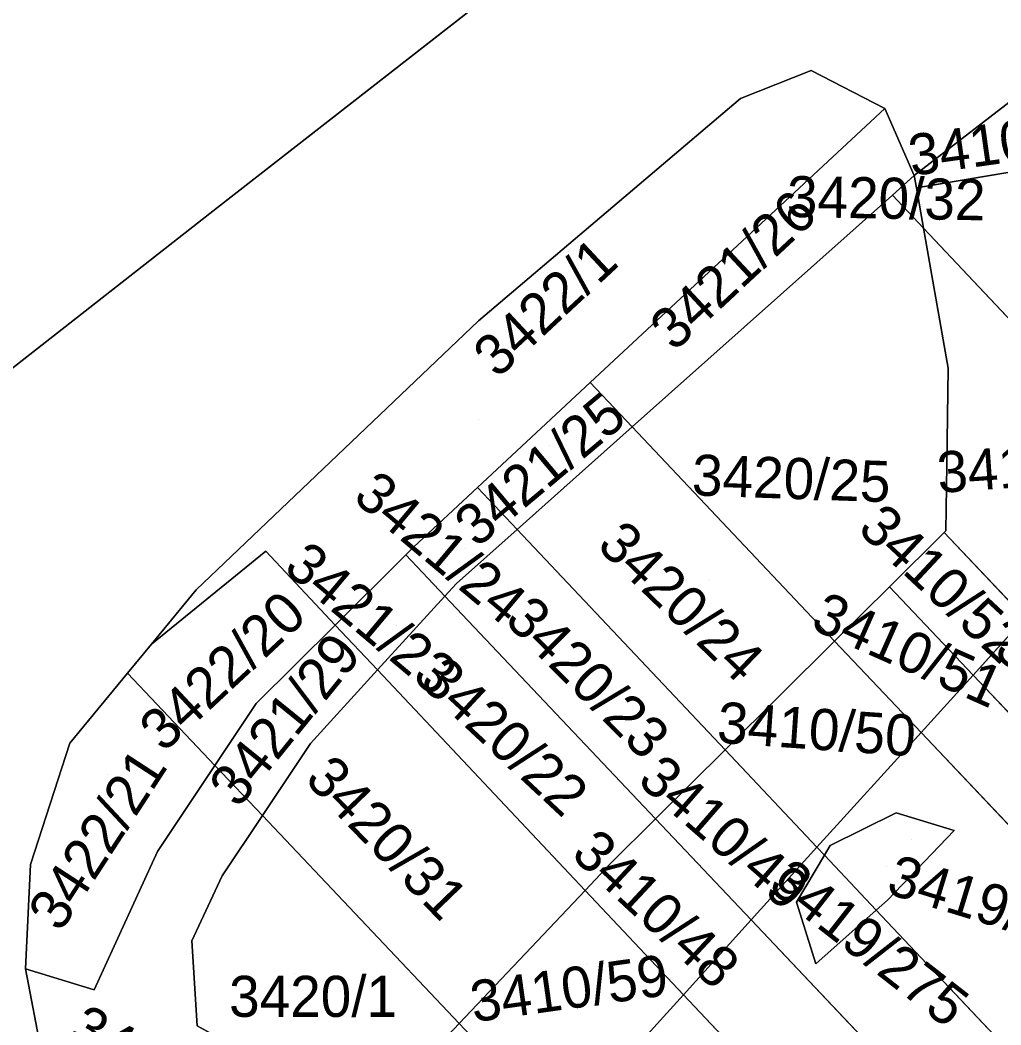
# Model space of a CAD drawing. Extents: x -262715 to -259381, y -1237238 to -1231182.
# Drawn here: x -262033.71 to -261985.94, y -1235687.95 to -1235639.03 of the extents above; entities that cross this region are included whole.
import ezdxf

# ---------------------------------------------------------------- set-up
doc = ezdxf.new("R2010")
doc.units = 0
for name, color, linetype in [('body_kn', 7, 'Continuous'), ('kladpar_druhypozemkov', 7, 'Continuous'), ('kladpar_hranice', 7, 'Continuous'), ('kladpar_parcelnecisla', 7, 'Continuous'), ('kladpar_plochy', 7, 'Continuous'), ('kladpar_sipky', 7, 'Continuous')]:
    doc.layers.add(name, color=color, linetype=linetype)

msp = doc.modelspace()

# ---------------------------------------------------------------- linework, layer by layer
at = {"layer": 'body_kn'}
for p, q in [((-261995.18, -1235641.48), (-261995.18, -1235641.48)), ((-261998.62, -1235642.85), (-261998.62, -1235642.85)), ((-261991.6, -1235643.33), (-261991.6, -1235643.33)), ((-261991.6, -1235643.33), (-261991.6, -1235643.33)), ((-261990.16, -1235646.59), (-261990.16, -1235646.59)), ((-261990.16, -1235646.59), (-261990.16, -1235646.59)), ((-261990.05, -1235647.19), (-261990.05, -1235647.19)), ((-261990.05, -1235647.19), (-261990.05, -1235647.19)), ((-261991.23, -1235647.55), (-261991.23, -1235647.55)), ((-261991.23, -1235647.55), (-261991.23, -1235647.55)), ((-262024.09, -1235648.16), (-262024.09, -1235648.16)), ((-261989.71, -1235649.16), (-261989.71, -1235649.16)), ((-262011.38, -1235653.68), (-262011.38, -1235653.68)), ((-261988.51, -1235655.98), (-261988.51, -1235655.98)), ((-262005.94, -1235656.68), (-262005.94, -1235656.68)), ((-262005.94, -1235656.68), (-262005.94, -1235656.68)), ((-262003.9, -1235658.83), (-262003.9, -1235658.83)), ((-262003.9, -1235658.83), (-262003.9, -1235658.83)), ((-261988.58, -1235660.68), (-261988.58, -1235660.68)), ((-262011.43, -1235661.79), (-262011.43, -1235661.79)), ((-262011.43, -1235661.79), (-262011.43, -1235661.79)), ((-262009.5, -1235663.83), (-262009.5, -1235663.83)), ((-262009.5, -1235663.83), (-262009.5, -1235663.83)), ((-261988.71, -1235663.98), (-261988.71, -1235663.98)), ((-261988.71, -1235663.98), (-261988.71, -1235663.98)), ((-261988.62, -1235663.89), (-261988.62, -1235663.89)), ((-262014.53, -1235664.68), (-262014.53, -1235664.68)), ((-262021.75, -1235664.89), (-262021.75, -1235664.89)), ((-262014.92, -1235665.07), (-262014.92, -1235665.07)), ((-262014.92, -1235665.07), (-262014.92, -1235665.07)), ((-262012.46, -1235666.46), (-262012.46, -1235666.46)), ((-261991.37, -1235666.62), (-261991.37, -1235666.62)), ((-261991.37, -1235666.62), (-261991.37, -1235666.62)), ((-262025.14, -1235666.77), (-262025.14, -1235666.77)), ((-262013.02, -1235667.07), (-262013.02, -1235667.07)), ((-262013.02, -1235667.07), (-262013.02, -1235667.07)), ((-262018.36, -1235668.49), (-262018.36, -1235668.49)), ((-262018.36, -1235668.49), (-262018.36, -1235668.49)), ((-262027.31, -1235669.42), (-262027.31, -1235669.42)), ((-262027.31, -1235669.42), (-262027.31, -1235669.42)), ((-261994.04, -1235669.26), (-261994.04, -1235669.26)), ((-261994.04, -1235669.26), (-261994.04, -1235669.26)), ((-262016.3, -1235670.67), (-262016.3, -1235670.67)), ((-262028.48, -1235670.83), (-262028.48, -1235670.83)), ((-262028.48, -1235670.83), (-262028.48, -1235670.83)), ((-261987.3, -1235670.92), (-261987.3, -1235670.92)), ((-261987.3, -1235670.92), (-261987.3, -1235670.92)), ((-262022.21, -1235672.31), (-262022.21, -1235672.31)), ((-261989.83, -1235673.71), (-261989.83, -1235673.71)), ((-261989.83, -1235673.71), (-261989.83, -1235673.71)), ((-262031.28, -1235674.24), (-262031.28, -1235674.24)), ((-262019.56, -1235674.25), (-262019.56, -1235674.25)), ((-261999.37, -1235674.56), (-261999.37, -1235674.56)), ((-261999.37, -1235674.56), (-261999.37, -1235674.56)), ((-262024.22, -1235675.32), (-262024.22, -1235675.32)), ((-262024.22, -1235675.32), (-262024.22, -1235675.32)), ((-262021.91, -1235677.76), (-262021.91, -1235677.76)), ((-262021.91, -1235677.76), (-262021.91, -1235677.76)), ((-262002.76, -1235677.92), (-262002.76, -1235677.92)), ((-262002.76, -1235677.92), (-262002.76, -1235677.92)), ((-261991.05, -1235677.62), (-261991.05, -1235677.62)), ((-261988.22, -1235678.49), (-261988.22, -1235678.49)), ((-261994.9, -1235679.3), (-261994.9, -1235679.3)), ((-261994.9, -1235679.3), (-261994.9, -1235679.3)), ((-261994.25, -1235679.21), (-261994.25, -1235679.21)), ((-262027.02, -1235679.51), (-262027.02, -1235679.51)), ((-261994.53, -1235679.69), (-261994.53, -1235679.69)), ((-261994.53, -1235679.69), (-261994.53, -1235679.69)), ((-262033.21, -1235680.14), (-262033.21, -1235680.14)), ((-262004.95, -1235680.09), (-262004.95, -1235680.09)), ((-262023.87, -1235680.69), (-262023.87, -1235680.69)), ((-262006.19, -1235681.4), (-262006.19, -1235681.4)), ((-261991.47, -1235681.87), (-261991.47, -1235681.87)), ((-261995.89, -1235681.97), (-261995.89, -1235681.97)), ((-261992.01, -1235682.36), (-261992.01, -1235682.36)), ((-261992.01, -1235682.36), (-261992.01, -1235682.36)), ((-261998.1, -1235682.84), (-261998.1, -1235682.84)), ((-261998.1, -1235682.84), (-261998.1, -1235682.84)), ((-262025.35, -1235683.85), (-262025.35, -1235683.85)), ((-262033.45, -1235685.22), (-262033.45, -1235685.22)), ((-261994.95, -1235684.98), (-261994.95, -1235684.98)), ((-262030.1, -1235686.25), (-262030.1, -1235686.25)), ((-262001.4, -1235686.48), (-262001.4, -1235686.48)), ((-262012.32, -1235687.88), (-262012.32, -1235687.88)), ((-262012.32, -1235687.88), (-262012.32, -1235687.88))]:
    msp.add_line(p, q, dxfattribs=at)
at = {"layer": 'kladpar_druhypozemkov'}
for p, q in [((-261990.35, -1235647.46), (-261990.35, -1235647.46)), ((-262001.77, -1235655.18), (-262001.77, -1235655.18)), ((-262011.38, -1235658.49), (-262011.38, -1235658.49)), ((-262007.91, -1235659.73), (-262007.91, -1235659.73)), ((-261994.96, -1235660.62), (-261994.96, -1235660.62)), ((-262012.02, -1235664.77), (-262012.02, -1235664.77)), ((-262000.12, -1235666.29), (-262000.12, -1235666.29)), ((-261987.63, -1235666.29), (-261987.63, -1235666.29)), ((-262015.4, -1235668.49), (-262015.4, -1235668.49)), ((-261991.36, -1235668.76), (-261991.36, -1235668.76)), ((-262023.74, -1235669.27), (-262023.74, -1235669.27)), ((-262005.11, -1235670.82), (-262005.11, -1235670.82)), ((-262020.94, -1235672.53), (-262020.94, -1235672.53)), ((-261993.94, -1235672.66), (-261993.94, -1235672.66)), ((-262009.34, -1235673.53), (-262009.34, -1235673.53)), ((-262029.47, -1235675.75), (-262029.47, -1235675.75)), ((-261999.38, -1235677.14), (-261999.38, -1235677.14)), ((-262014.66, -1235678.44), (-262014.66, -1235678.44)), ((-261991.53, -1235680.22), (-261991.53, -1235680.22)), ((-262002.69, -1235680.92), (-262002.69, -1235680.92)), ((-261993.84, -1235681.74), (-261993.84, -1235681.74)), ((-262006.14, -1235684.98), (-262006.14, -1235684.98)), ((-262020.33, -1235685.47), (-262020.33, -1235685.47))]:
    msp.add_line(p, q, dxfattribs=at)
at = {"layer": 'kladpar_hranice'}
for p, q in [((-261990.05, -1235647.19), (-261982.81, -1235645.98)), ((-261982.81, -1235645.98), (-261990.05, -1235647.19)), ((-261991.23, -1235647.55), (-261990.16, -1235646.59)), ((-261989.71, -1235649.16), (-261990.05, -1235647.19)), ((-262003.9, -1235658.83), (-261991.23, -1235647.55)), ((-261989.71, -1235649.16), (-261991.23, -1235647.55)), ((-261991.23, -1235647.55), (-261989.71, -1235649.16)), ((-261978.42, -1235661.13), (-261989.71, -1235649.16)), ((-261989.71, -1235649.16), (-261978.42, -1235661.13)), ((-262011.43, -1235661.79), (-262005.94, -1235656.68)), ((-262003.9, -1235658.83), (-262005.94, -1235656.68)), ((-262005.94, -1235656.68), (-262003.9, -1235658.83)), ((-262009.5, -1235663.83), (-262003.9, -1235658.83)), ((-262003.9, -1235658.83), (-262009.5, -1235663.83)), ((-262003.9, -1235658.83), (-261994.04, -1235669.26)), ((-261994.04, -1235669.26), (-262003.9, -1235658.83)), ((-262009.5, -1235663.83), (-262011.43, -1235661.79)), ((-262011.43, -1235661.79), (-262009.5, -1235663.83)), ((-262009.5, -1235663.83), (-261999.37, -1235674.56)), ((-261999.37, -1235674.56), (-262009.5, -1235663.83)), ((-261991.37, -1235666.62), (-261988.71, -1235663.98)), ((-261988.71, -1235663.98), (-261984.77, -1235668.13)), ((-261984.77, -1235668.13), (-261988.71, -1235663.98)), ((-262027.31, -1235669.42), (-262021.75, -1235664.89)), ((-262021.75, -1235664.89), (-262027.31, -1235669.42)), ((-262021.75, -1235664.89), (-262018.36, -1235668.49)), ((-262018.36, -1235668.49), (-262021.75, -1235664.89)), ((-262018.36, -1235668.49), (-262014.92, -1235665.07)), ((-262013.02, -1235667.07), (-262014.92, -1235665.07)), ((-262014.92, -1235665.07), (-262013.02, -1235667.07)), ((-261994.04, -1235669.26), (-261991.37, -1235666.62)), ((-261991.37, -1235666.62), (-261987.3, -1235670.92)), ((-261987.3, -1235670.92), (-261991.37, -1235666.62)), ((-262016.3, -1235670.67), (-262013.02, -1235667.07)), ((-262013.02, -1235667.07), (-262016.3, -1235670.67)), ((-262013.02, -1235667.07), (-262002.76, -1235677.92)), ((-262002.76, -1235677.92), (-262013.02, -1235667.07)), ((-261987.3, -1235670.92), (-261984.77, -1235668.13)), ((-261984.77, -1235668.13), (-261987.3, -1235670.92)), ((-262016.3, -1235670.67), (-262018.36, -1235668.49)), ((-262018.36, -1235668.49), (-262016.3, -1235670.67)), ((-262028.48, -1235670.83), (-262027.31, -1235669.42)), ((-261994.04, -1235669.26), (-261999.37, -1235674.56)), ((-261999.37, -1235674.56), (-261994.04, -1235669.26)), ((-261994.04, -1235669.26), (-261989.83, -1235673.71)), ((-261989.83, -1235673.71), (-261994.04, -1235669.26)), ((-262006.19, -1235681.4), (-262016.3, -1235670.67)), ((-262016.3, -1235670.67), (-262006.19, -1235681.4)), ((-262028.48, -1235670.83), (-262024.22, -1235675.32)), ((-262024.22, -1235675.32), (-262028.48, -1235670.83)), ((-261989.83, -1235673.71), (-261987.3, -1235670.92)), ((-261987.3, -1235670.92), (-261989.83, -1235673.71)), ((-261961.64, -1235698.05), (-261987.3, -1235670.92)), ((-261987.3, -1235670.92), (-261961.64, -1235698.05)), ((-261994.9, -1235679.3), (-261989.83, -1235673.71)), ((-261989.83, -1235673.71), (-261994.9, -1235679.3)), ((-261964.85, -1235700.14), (-261989.83, -1235673.71)), ((-261989.83, -1235673.71), (-261964.85, -1235700.14)), ((-261999.37, -1235674.56), (-262002.76, -1235677.92)), ((-262002.76, -1235677.92), (-261999.37, -1235674.56)), ((-261994.9, -1235679.3), (-261999.37, -1235674.56)), ((-261999.37, -1235674.56), (-261994.9, -1235679.3)), ((-262021.91, -1235677.76), (-262024.22, -1235675.32)), ((-262024.22, -1235675.32), (-262021.91, -1235677.76)), ((-262012.32, -1235687.88), (-262021.91, -1235677.76)), ((-262021.91, -1235677.76), (-262012.32, -1235687.88)), ((-261998.1, -1235682.84), (-262002.76, -1235677.92)), ((-262002.76, -1235677.92), (-261998.1, -1235682.84)), ((-261998.1, -1235682.84), (-261994.9, -1235679.3)), ((-261994.9, -1235679.3), (-261998.1, -1235682.84)), ((-261994.53, -1235679.69), (-261994.9, -1235679.3)), ((-261994.9, -1235679.3), (-261994.53, -1235679.69)), ((-261994.53, -1235679.69), (-261992.01, -1235682.36)), ((-261992.01, -1235682.36), (-261994.53, -1235679.69)), ((-262012.32, -1235687.88), (-262006.19, -1235681.4)), ((-262006.19, -1235681.4), (-262012.32, -1235687.88)), ((-262001.4, -1235686.48), (-262006.19, -1235681.4)), ((-262006.19, -1235681.4), (-262001.4, -1235686.48)), ((-261971.28, -1235704.32), (-261992.01, -1235682.36)), ((-261992.01, -1235682.36), (-261971.28, -1235704.32)), ((-262001.4, -1235686.48), (-261998.1, -1235682.84)), ((-261998.1, -1235682.84), (-262001.4, -1235686.48)), ((-261975.29, -1235706.94), (-261998.1, -1235682.84)), ((-261998.1, -1235682.84), (-261975.29, -1235706.94)), ((-261979.52, -1235709.69), (-262001.4, -1235686.48)), ((-262001.4, -1235686.48), (-261979.52, -1235709.69)), ((-262007.31, -1235693.18), (-262012.32, -1235687.88)), ((-262012.32, -1235687.88), (-262007.31, -1235693.18))]:
    msp.add_line(p, q, dxfattribs=at)
for points in [[(-261984.51, -1235637.99), (-261984.14, -1235641.96), (-261990.16, -1235646.59), (-261991.6, -1235643.33), (-261995.18, -1235641.48), (-261998.62, -1235642.85), (-262011.38, -1235653.68), (-262025.14, -1235666.77), (-262027.31, -1235669.42), (-262028.48, -1235670.83), (-262031.28, -1235674.24), (-262033.21, -1235680.14), (-262033.45, -1235685.22), (-262032.65, -1235689.38), (-262031.59, -1235693.69), (-262063.36, -1235659.18), (-262058.18, -1235661.97), (-262051.7, -1235663.08), (-262048.83, -1235663.05), (-262048.27, -1235663.05), (-262040.81, -1235661.23), (-262024.09, -1235648.16), (-262009.51, -1235636.77)], [(-262009.51, -1235636.77), (-262024.09, -1235648.16), (-262040.81, -1235661.23), (-262048.27, -1235663.05), (-262048.83, -1235663.05)], [(-262027.31, -1235669.42), (-262025.14, -1235666.77), (-262011.38, -1235653.68), (-261998.62, -1235642.85), (-261995.18, -1235641.48), (-261991.6, -1235643.33)], [(-261990.05, -1235647.19), (-261990.16, -1235646.59), (-261984.14, -1235641.96), (-261983.61, -1235644.76), (-261982.81, -1235645.98)], [(-261991.6, -1235643.33), (-262005.94, -1235656.68), (-262011.43, -1235661.79), (-262014.53, -1235664.68), (-262014.92, -1235665.07), (-262018.36, -1235668.49)], [(-262005.94, -1235656.68), (-261991.6, -1235643.33), (-261990.16, -1235646.59)], [(-261990.16, -1235646.59), (-261991.23, -1235647.55), (-262003.9, -1235658.83)], [(-261990.16, -1235646.59), (-261990.05, -1235647.19), (-261989.71, -1235649.16)], [(-261989.71, -1235649.16), (-261988.51, -1235655.98), (-261988.58, -1235660.68), (-261988.62, -1235663.89), (-261988.71, -1235663.98), (-261991.37, -1235666.62), (-261994.04, -1235669.26)], [(-261988.71, -1235663.98), (-261988.62, -1235663.89), (-261988.58, -1235660.68), (-261988.51, -1235655.98), (-261989.71, -1235649.16)], [(-262014.92, -1235665.07), (-262014.53, -1235664.68), (-262011.43, -1235661.79)], [(-262013.02, -1235667.07), (-262012.46, -1235666.46), (-262009.5, -1235663.83)], [(-262009.5, -1235663.83), (-262012.46, -1235666.46), (-262013.02, -1235667.07)], [(-262024.22, -1235675.32), (-262022.21, -1235672.31), (-262018.36, -1235668.49)], [(-262018.36, -1235668.49), (-262022.21, -1235672.31), (-262024.22, -1235675.32)], [(-262021.91, -1235677.76), (-262019.56, -1235674.25), (-262016.3, -1235670.67)], [(-262016.3, -1235670.67), (-262019.56, -1235674.25), (-262021.91, -1235677.76)], [(-262024.22, -1235675.32), (-262027.02, -1235679.51), (-262030.1, -1235686.25), (-262033.45, -1235685.22), (-262033.21, -1235680.14), (-262031.28, -1235674.24), (-262028.48, -1235670.83)], [(-262021.91, -1235677.76), (-262023.87, -1235680.69), (-262025.35, -1235683.85), (-262025.09, -1235687.99), (-262022.58, -1235689.37), (-262017.44, -1235692.35), (-262019.79, -1235696.69), (-262032.65, -1235689.38), (-262033.45, -1235685.22), (-262030.1, -1235686.25), (-262027.02, -1235679.51), (-262024.22, -1235675.32)], [(-262012.32, -1235687.88), (-262014.22, -1235689.89), (-262017.44, -1235692.35), (-262022.58, -1235689.37), (-262025.09, -1235687.99), (-262025.35, -1235683.85), (-262023.87, -1235680.69), (-262021.91, -1235677.76)], [(-262002.76, -1235677.92), (-262004.95, -1235680.09), (-262006.19, -1235681.4)], [(-262006.19, -1235681.4), (-262004.95, -1235680.09), (-262002.76, -1235677.92)], [(-261992.01, -1235682.36), (-261991.47, -1235681.87), (-261988.22, -1235678.49), (-261991.05, -1235677.62), (-261994.25, -1235679.21), (-261994.53, -1235679.69)], [(-261994.53, -1235679.69), (-261994.25, -1235679.21), (-261991.05, -1235677.62), (-261988.22, -1235678.49), (-261991.47, -1235681.87), (-261992.01, -1235682.36)], [(-261994.53, -1235679.69), (-261995.89, -1235681.97), (-261994.95, -1235684.98), (-261992.01, -1235682.36)], [(-261992.01, -1235682.36), (-261994.95, -1235684.98), (-261995.89, -1235681.97), (-261994.53, -1235679.69)], [(-262001.4, -1235686.48), (-262005.91, -1235691.45), (-262007.31, -1235693.18)], [(-261997.74, -1235703.27), (-262003.61, -1235694.38), (-262000.6, -1235691.28), (-262003.06, -1235690.37), (-262005.91, -1235691.45), (-262001.4, -1235686.48)], [(-262007.21, -1235718.92), (-262019.79, -1235696.69), (-262017.44, -1235692.35), (-262014.22, -1235689.89), (-262012.32, -1235687.88)]]:
    msp.add_lwpolyline(points, dxfattribs=at)
at = {"layer": 'kladpar_plochy'}
for p, q in [((-262024.09, -1235648.16), (-262009.51, -1235636.77)), ((-262009.51, -1235636.77), (-262024.09, -1235648.16)), ((-261995.18, -1235641.48), (-261998.62, -1235642.85)), ((-261991.6, -1235643.33), (-261995.18, -1235641.48)), ((-261984.14, -1235641.96), (-261990.16, -1235646.59)), ((-261998.62, -1235642.85), (-262011.38, -1235653.68)), ((-261990.16, -1235646.59), (-261991.6, -1235643.33)), ((-262040.81, -1235661.23), (-262024.09, -1235648.16)), ((-262024.09, -1235648.16), (-262040.81, -1235661.23)), ((-262011.38, -1235653.68), (-262025.14, -1235666.77)), ((-262025.14, -1235666.77), (-262027.31, -1235669.42)), ((-262027.31, -1235669.42), (-262028.48, -1235670.83)), ((-262028.48, -1235670.83), (-262031.28, -1235674.24)), ((-262031.28, -1235674.24), (-262033.21, -1235680.14)), ((-262033.21, -1235680.14), (-262033.45, -1235685.22)), ((-262033.45, -1235685.22), (-262032.65, -1235689.38))]:
    msp.add_line(p, q, dxfattribs=at)
for points in [[(-261991.6, -1235643.33), (-262005.94, -1235656.68), (-262011.43, -1235661.79), (-262014.53, -1235664.68), (-262014.92, -1235665.07), (-262018.36, -1235668.49), (-262021.75, -1235664.89), (-262027.31, -1235669.42), (-262025.14, -1235666.77), (-262011.38, -1235653.68), (-261998.62, -1235642.85), (-261995.18, -1235641.48)], [(-261990.05, -1235647.19), (-261990.16, -1235646.59), (-261984.14, -1235641.96), (-261983.61, -1235644.76), (-261982.81, -1235645.98)], [(-261990.16, -1235646.59), (-261991.23, -1235647.55), (-262003.9, -1235658.83), (-262005.94, -1235656.68), (-261991.6, -1235643.33)], [(-261982.81, -1235645.98), (-261975.23, -1235657.61), (-261978.42, -1235661.13), (-261989.71, -1235649.16), (-261990.05, -1235647.19)], [(-261990.16, -1235646.59), (-261990.05, -1235647.19), (-261989.71, -1235649.16), (-261991.23, -1235647.55)], [(-262003.9, -1235658.83), (-261991.23, -1235647.55), (-261989.71, -1235649.16), (-261988.51, -1235655.98), (-261988.58, -1235660.68), (-261988.62, -1235663.89), (-261988.71, -1235663.98), (-261991.37, -1235666.62), (-261994.04, -1235669.26)], [(-261988.71, -1235663.98), (-261988.62, -1235663.89), (-261988.58, -1235660.68), (-261988.51, -1235655.98), (-261989.71, -1235649.16), (-261978.42, -1235661.13), (-261984.77, -1235668.13)], [(-262003.9, -1235658.83), (-262009.5, -1235663.83), (-262011.43, -1235661.79), (-262005.94, -1235656.68)], [(-261994.04, -1235669.26), (-261999.37, -1235674.56), (-262009.5, -1235663.83), (-262003.9, -1235658.83)], [(-262009.5, -1235663.83), (-262012.46, -1235666.46), (-262013.02, -1235667.07), (-262014.92, -1235665.07), (-262014.53, -1235664.68), (-262011.43, -1235661.79)], [(-261999.37, -1235674.56), (-262002.76, -1235677.92), (-262013.02, -1235667.07), (-262012.46, -1235666.46), (-262009.5, -1235663.83)], [(-261984.77, -1235668.13), (-261987.3, -1235670.92), (-261991.37, -1235666.62), (-261988.71, -1235663.98)], [(-262024.22, -1235675.32), (-262028.48, -1235670.83), (-262027.31, -1235669.42), (-262021.75, -1235664.89), (-262018.36, -1235668.49), (-262022.21, -1235672.31)], [(-262013.02, -1235667.07), (-262016.3, -1235670.67), (-262018.36, -1235668.49), (-262014.92, -1235665.07)], [(-261987.3, -1235670.92), (-261989.83, -1235673.71), (-261994.04, -1235669.26), (-261991.37, -1235666.62)], [(-262002.76, -1235677.92), (-262004.95, -1235680.09), (-262006.19, -1235681.4), (-262016.3, -1235670.67), (-262013.02, -1235667.07)], [(-261958.43, -1235695.96), (-261961.64, -1235698.05), (-261987.3, -1235670.92), (-261984.77, -1235668.13), (-261983.8, -1235669.16), (-261984.81, -1235670.92), (-261984.32, -1235673.45), (-261981.7, -1235671.38)], [(-262018.36, -1235668.49), (-262016.3, -1235670.67), (-262019.56, -1235674.25), (-262021.91, -1235677.76), (-262024.22, -1235675.32), (-262022.21, -1235672.31)], [(-261989.83, -1235673.71), (-261994.9, -1235679.3), (-261999.37, -1235674.56), (-261994.04, -1235669.26)], [(-262021.91, -1235677.76), (-262019.56, -1235674.25), (-262016.3, -1235670.67), (-262006.19, -1235681.4), (-262012.32, -1235687.88)], [(-262024.22, -1235675.32), (-262027.02, -1235679.51), (-262030.1, -1235686.25), (-262033.45, -1235685.22), (-262033.21, -1235680.14), (-262031.28, -1235674.24), (-262028.48, -1235670.83)], [(-261961.64, -1235698.05), (-261964.85, -1235700.14), (-261989.83, -1235673.71), (-261987.3, -1235670.92)], [(-261964.85, -1235700.14), (-261971.28, -1235704.32), (-261992.01, -1235682.36), (-261991.47, -1235681.87), (-261988.22, -1235678.49), (-261991.05, -1235677.62), (-261994.25, -1235679.21), (-261994.53, -1235679.69), (-261994.9, -1235679.3), (-261989.83, -1235673.71)], [(-261994.9, -1235679.3), (-261998.1, -1235682.84), (-262002.76, -1235677.92), (-261999.37, -1235674.56)], [(-262021.91, -1235677.76), (-262023.87, -1235680.69), (-262025.35, -1235683.85), (-262025.09, -1235687.99), (-262022.58, -1235689.37), (-262017.44, -1235692.35), (-262019.79, -1235696.69), (-262032.65, -1235689.38), (-262033.45, -1235685.22), (-262030.1, -1235686.25), (-262027.02, -1235679.51), (-262024.22, -1235675.32)], [(-262012.32, -1235687.88), (-262014.22, -1235689.89), (-262017.44, -1235692.35), (-262022.58, -1235689.37), (-262025.09, -1235687.99), (-262025.35, -1235683.85), (-262023.87, -1235680.69), (-262021.91, -1235677.76)], [(-261998.1, -1235682.84), (-262001.4, -1235686.48), (-262006.19, -1235681.4), (-262004.95, -1235680.09), (-262002.76, -1235677.92)], [(-261994.53, -1235679.69), (-261994.25, -1235679.21), (-261991.05, -1235677.62), (-261988.22, -1235678.49), (-261991.47, -1235681.87), (-261992.01, -1235682.36)], [(-261971.28, -1235704.32), (-261975.29, -1235706.94), (-261998.1, -1235682.84), (-261994.9, -1235679.3), (-261994.53, -1235679.69), (-261995.89, -1235681.97), (-261994.95, -1235684.98), (-261992.01, -1235682.36)], [(-261992.01, -1235682.36), (-261994.95, -1235684.98), (-261995.89, -1235681.97), (-261994.53, -1235679.69)], [(-262012.32, -1235687.88), (-262006.19, -1235681.4), (-262001.4, -1235686.48), (-262005.91, -1235691.45), (-262007.31, -1235693.18)], [(-261975.29, -1235706.94), (-261979.52, -1235709.69), (-262001.4, -1235686.48), (-261998.1, -1235682.84)], [(-261979.52, -1235709.69), (-261987.03, -1235714.58), (-261997.74, -1235703.27), (-262003.61, -1235694.38), (-262000.6, -1235691.28), (-262003.06, -1235690.37), (-262005.91, -1235691.45), (-262001.4, -1235686.48)]]:
    msp.add_lwpolyline(points, close=True, dxfattribs=at)
msp.add_lwpolyline([(-262007.21, -1235718.92), (-262019.79, -1235696.69), (-262017.44, -1235692.35), (-262014.22, -1235689.89), (-262012.32, -1235687.88), (-262007.31, -1235693.18), (-262008.41, -1235694.54), (-262009.43, -1235697.67), (-262009.61, -1235700.5), (-262009.75, -1235701.51), (-262008.8, -1235704.69), (-262007.77, -1235708.14), (-262003.07, -1235715.88), (-261995.02, -1235727.16)], dxfattribs=at)
at = {"layer": 'kladpar_sipky'}
msp.add_line((-261990.28, -1235678.91), (-261990.28, -1235678.91), dxfattribs=at)

# ---------------------------------------------------------------- texts
at = {"layer": 'kladpar_parcelnecisla'}
for s, rotation, p in [('3410/61', 8, (-261990.288, -1235646.623)), ('3420/32', 359, (-261996.377, -1235648.614)), ('3421/26', 43, (-262001.85, -1235655.211)), ('3422/1', 43, (-262010.457, -1235656.518)), ('3421/25', 40, (-262011.463, -1235664.764)), ('3410/53', 4, (-261988.98, -1235662.054)), ('3420/25', 358, (-262001.014, -1235662.169)), ('3421/24', 320, (-262017.567, -1235662.363)), ('3410/52', 317, (-261992.984, -1235663.882)), ('3420/24', 316, (-262005.678, -1235664.684)), ('3421/23', 320, (-262020.945, -1235665.807)), ('3422/20', 43, (-262026.716, -1235674.731)), ('3420/23', 315, (-262010.17, -1235668.305)), ('3410/51', 336, (-261995.283, -1235668.627)), ('3419/280', 316, (-261986.357, -1235669.813)), ('3421/29', 51, (-262023.091, -1235677.455)), ('3420/22', 317, (-262014.32, -1235671.332)), ('3410/50', 356, (-261999.808, -1235674.206)), ('3422/21', 57, (-262031.749, -1235683.493)), ('3420/31', 314, (-262019.902, -1235676.045)), ('3410/49', 319, (-262003.71, -1235676.152)), ('3410/48', 317, (-262006.938, -1235679.722)), ('3419/14', 343, (-261991.591, -1235681.531)), ('3419/275', 322, (-261997.348, -1235681.304)), ('3410/59', 8, (-262011.628, -1235687.827)), ('3421/1', 332, (-262031.426, -1235688.642))]:
    msp.add_text(s, height=2, rotation=rotation, dxfattribs=at).set_placement(p)
msp.add_text('3420/1', height=2, dxfattribs=at).set_placement((-262023.531, -1235687.56))

doc.saveas('drawing.dxf')
